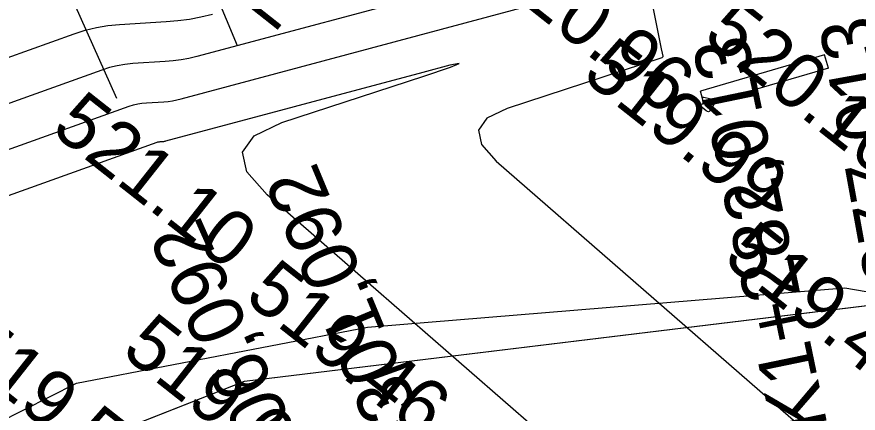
# Model space of a CAD drawing. Extents: x -636600 to -628587, y -1090963 to -1085869.
# Drawn here: x -629601.89 to -629571.55, y -1089681.76 to -1089667.46 of the extents above; entities that cross this region are included whole.
import ezdxf

# ---------------------------------------------------------------- set-up
doc = ezdxf.new("R2010")
doc.units = 0
for name, color, linetype in [('21', 7, 'Continuous'), ('38', 7, 'Continuous'), ('42', 7, 'Continuous'), ('Ex_Major Contours', 7, 'Continuous'), ('Ex_Minor Contours', 7, 'Continuous'), ('HL_BODY', 7, 'Continuous'), ('koty_vše', 7, 'Continuous'), ('PARCELY_NÁVRH_SILNICE_ŽELEZNICE', 7, 'Continuous')]:
    doc.layers.add(name, color=color, linetype=linetype)

msp = doc.modelspace()

# ---------------------------------------------------------------- linework, layer by layer
at = {"layer": '21'}
for p, q in [((-629593.679, -1089680.601), (-629530.665, -1089672.948)), ((-629620.725, -1089691.259), (-629593.679, -1089680.601))]:
    msp.add_line(p, q, dxfattribs=at)
at = {"layer": '38'}
for p, q in [((-629572.765, -1089668.837), (-629577.239, -1089670.148)), ((-629572.625, -1089669.317), (-629572.765, -1089668.837)), ((-629572.625, -1089669.317), (-629577.098, -1089670.628)), ((-629577.098, -1089670.628), (-629577.239, -1089670.148))]:
    msp.add_line(p, q, dxfattribs=at)
at = {"layer": '42'}
for p, q in [((-629589.238, -1089678.653), (-629572.025, -1089677.242)), ((-629572.025, -1089677.242), (-629549.285, -1089681.146)), ((-629599.729, -1089680.681), (-629589.238, -1089678.653)), ((-629620.725, -1089691.259), (-629599.729, -1089680.681))]:
    msp.add_line(p, q, dxfattribs=at)
at = {"layer": 'Ex_Major Contours'}
msp.add_lwpolyline([(-629586.101, -1089666.402), (-629595.399, -1089668.895), (-629595.68, -1089668.963), (-629595.964, -1089669.016), (-629596.251, -1089669.056), (-629596.539, -1089669.08), (-629597.699, -1089669.151), (-629597.987, -1089669.179), (-629598.27, -1089669.227), (-629598.55, -1089669.295), (-629598.825, -1089669.383), (-629612.306, -1089674.215)], dxfattribs=at)
msp.add_lwpolyline([(-629577.139, -1089670.588), (-629577.134, -1089670.574), (-629577.135, -1089670.557), (-629577.167, -1089670.409), (-629577.169, -1089670.383), (-629577.162, -1089670.367), (-629577.145, -1089670.36), (-629577.119, -1089670.362), (-629576.708, -1089670.459), (-629576.702, -1089670.461), (-629576.699, -1089670.464), (-629576.696, -1089670.468), (-629576.695, -1089670.473), (-629576.693, -1089670.497), (-629576.693, -1089670.503), (-629576.693, -1089670.508), (-629576.695, -1089670.514), (-629576.698, -1089670.519), (-629576.887, -1089670.837), (-629576.917, -1089670.873), (-629576.95, -1089670.889), (-629576.987, -1089670.884), (-629577.026, -1089670.859), (-629577.245, -1089670.668), (-629577.256, -1089670.656), (-629577.258, -1089670.646), (-629577.252, -1089670.637), (-629577.238, -1089670.631), (-629577.164, -1089670.607), (-629577.148, -1089670.599)], close=True, dxfattribs=at)
at = {"layer": 'Ex_Minor Contours'}
for points in [[(-629579.257, -1089665.586), (-629578.638, -1089668.674), (-629578.633, -1089668.7), (-629578.627, -1089668.725), (-629578.622, -1089668.751), (-629578.617, -1089668.777), (-629578.595, -1089668.879), (-629578.593, -1089668.902), (-629578.599, -1089668.921), (-629578.612, -1089668.936), (-629578.633, -1089668.946), (-629584.209, -1089670.765), (-629584.936, -1089671.114), (-629585.243, -1089671.548), (-629585.13, -1089672.067), (-629584.597, -1089672.672), (-629569.788, -1089685.577)], [(-629617.174, -1089677.624), (-629597.83, -1089670.69), (-629597.68, -1089670.642), (-629597.527, -1089670.605), (-629597.373, -1089670.579), (-629597.216, -1089670.564), (-629596.584, -1089670.525), (-629596.427, -1089670.512), (-629596.27, -1089670.49), (-629596.116, -1089670.461), (-629595.962, -1089670.424), (-629583.164, -1089666.992)], [(-629608.691, -1089671.255), (-629599.821, -1089668.075), (-629599.42, -1089667.947), (-629599.013, -1089667.849), (-629598.6, -1089667.779), (-629598.182, -1089667.739), (-629596.495, -1089667.636), (-629596.075, -1089667.599), (-629595.658, -1089667.542), (-629595.245, -1089667.464), (-629594.835, -1089667.365)], [(-629574.651, -1089689.75), (-629592.862, -1089673.88), (-629593.591, -1089673.054), (-629593.745, -1089672.344), (-629593.326, -1089671.751), (-629592.332, -1089671.275), (-629587.21, -1089669.604), (-629586.252, -1089669.282), (-629585.94, -1089669.152), (-629586.273, -1089669.213), (-629587.251, -1089669.466), (-629596.526, -1089671.953), (-629596.551, -1089671.959), (-629596.577, -1089671.964), (-629596.602, -1089671.968), (-629596.628, -1089671.97), (-629596.733, -1089671.976), (-629596.759, -1089671.979), (-629596.784, -1089671.983), (-629596.81, -1089671.989), (-629596.834, -1089671.997), (-629622.042, -1089681.033)]]:
    msp.add_lwpolyline(points, dxfattribs=at)
at = {"layer": 'HL_BODY'}
for points in [[(-629597.782, -1089659.271), (-629593.935, -1089668.501)], [(-629602.364, -1089661.271), (-629598.288, -1089670.402)]]:
    msp.add_lwpolyline(points, dxfattribs=at)
at = {"layer": 'PARCELY_NÁVRH_SILNICE_ŽELEZNICE'}
msp.add_lwpolyline([(-629683.036, -1089730.713), (-629659.95, -1089713.109), (-629620.725, -1089691.259), (-629593.679, -1089680.601), (-629530.665, -1089672.948), (-629510.564, -1089673.739), (-629468.307, -1089686.291), (-629442.518, -1089688.526), (-629376.409, -1089715.261), (-629331.288, -1089748.416)], dxfattribs=at)

# ---------------------------------------------------------------- texts
at = {"layer": 'HL_BODY'}
for s, rotation, p in [('TP1+277,013', 100.2613, (-629568.13, -1089683.222)), ('PK1+282,013', 101.6937, (-629572.282, -1089683.981)), ('KP1+301,092', 112.6249, (-629584.864, -1089687.667)), ('PT1+306,092', 114.0573, (-629588.741, -1089689.335))]:
    msp.add_text(s, height=2, rotation=rotation, dxfattribs=at).set_placement(p)
at = {"layer": 'koty_vše'}
for s, p in [('518.12', (-629598.796, -1089662.947)), ('520.96', (-629584.925, -1089665.994)), ('520.10', (-629577.201, -1089668.254)), ('519.99', (-629581.557, -1089669.657)), ('521.10', (-629600.7, -1089671.597)), ('519.47', (-629576.472, -1089676.281)), ('519.46', (-629593.729, -1089677.658)), ('519.56', (-629604.219, -1089679.685)), ('519.65', (-629598.169, -1089679.606))]:
    msp.add_text(s, height=2, rotation=321.7265, dxfattribs=at).set_placement(p)

doc.saveas('drawing.dxf')
